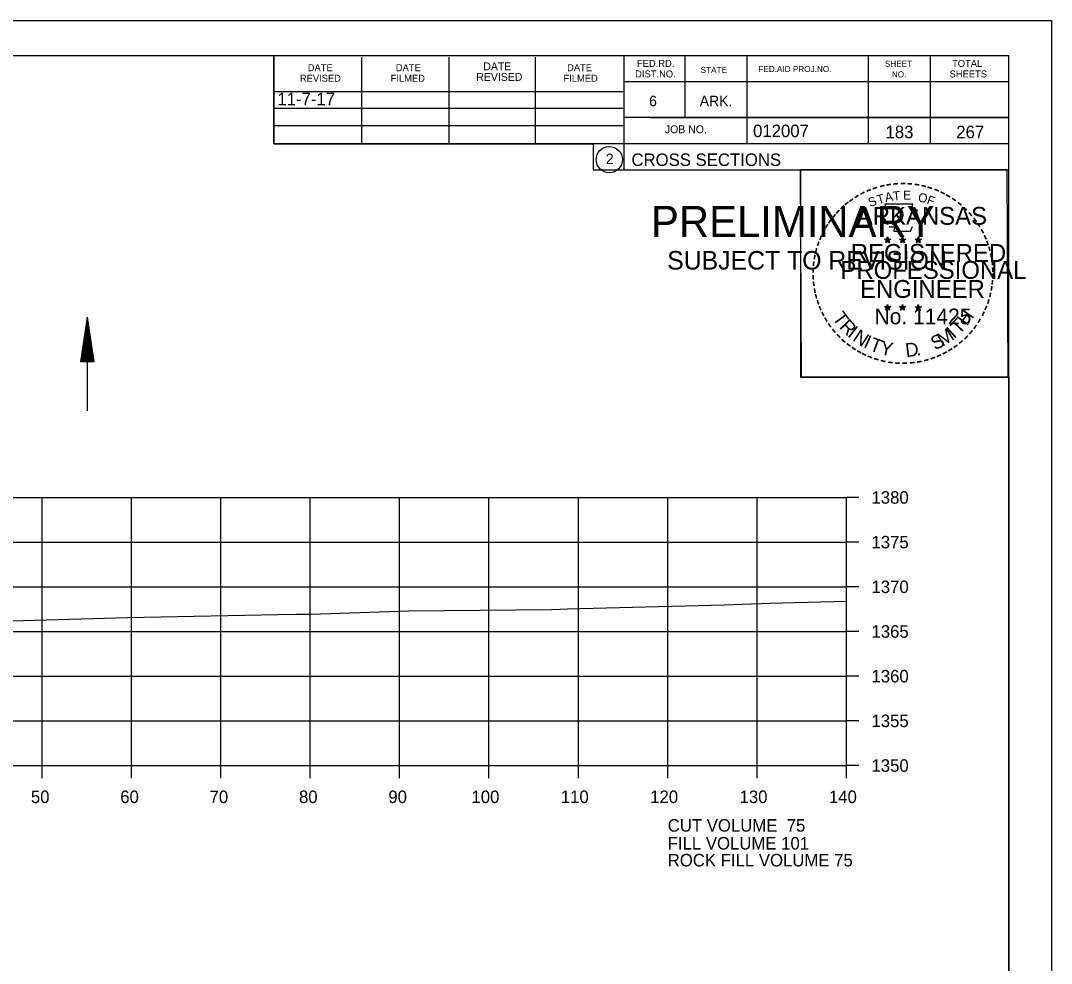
# Model space of a CAD drawing. Extents: x 1374311 to 1383814, y 384102 to 406278.
# Drawn here: x 1381676.3 to 1381791.6, y 391685.9 to 391791.4 of the extents above; entities that cross this region are included whole.
import ezdxf

# ---------------------------------------------------------------- set-up
doc = ezdxf.new("R2010")
doc.units = 0
for name, color, linetype in [('R_Axis', 7, 'Continuous'), ('R_Axis Annot', 7, 'Continuous'), ('R_Border', 7, 'Continuous'), ('R_Border PE', 7, 'Continuous'), ('R_Border Prem', 7, 'Continuous'), ('R_Draft', 7, 'Continuous'), ('R_Exist Surface', 7, 'Continuous'), ('R_Fin Surface', 7, 'Continuous'), ('R_Grid', 7, 'Continuous'), ('R_No Plot', 7, 'Continuous'), ('R_Water', 7, 'Continuous')]:
    doc.layers.add(name, color=color, linetype=linetype)

msp = doc.modelspace()

# ---------------------------------------------------------------- linework, layer by layer
at = {"layer": 'R_Axis'}
for p, q in [((1381768.66, 391708.07), (1381768.66, 391738.07)), ((1381770.06, 391738.07), (1381768.66, 391738.07)), ((1381770.06, 391733.07), (1381768.66, 391733.07)), ((1381770.06, 391728.07), (1381768.66, 391728.07)), ((1381770.06, 391723.07), (1381768.66, 391723.07)), ((1381770.06, 391718.07), (1381768.66, 391718.07)), ((1381770.06, 391713.07), (1381768.66, 391713.07)), ((1381488.66, 391708.07), (1381768.66, 391708.07)), ((1381678.66, 391706.67), (1381678.66, 391708.07)), ((1381688.66, 391706.67), (1381688.66, 391708.07)), ((1381698.66, 391706.67), (1381698.66, 391708.07)), ((1381708.66, 391706.67), (1381708.66, 391708.07)), ((1381718.66, 391706.67), (1381718.66, 391708.07)), ((1381728.66, 391706.67), (1381728.66, 391708.07)), ((1381738.66, 391706.67), (1381738.66, 391708.07)), ((1381748.66, 391706.67), (1381748.66, 391708.07)), ((1381758.66, 391706.67), (1381758.66, 391708.07)), ((1381768.66, 391706.67), (1381768.66, 391708.07)), ((1381770.06, 391708.07), (1381768.66, 391708.07))]:
    msp.add_line(p, q, dxfattribs=at)
at = {"layer": 'R_Border'}
for p, q in [((1381470.66, 391787.53), (1381786.84, 391787.53)), ((1381704.58, 391777.65), (1381704.58, 391787.53)), ((1381714.44, 391777.65), (1381714.44, 391787.33)), ((1381724.2, 391777.65), (1381724.2, 391787.33)), ((1381733.88, 391777.65), (1381733.88, 391787.33)), ((1381743.74, 391787.53), (1381743.74, 391774.73)), ((1381750.58, 391787.53), (1381750.58, 391780.59)), ((1381757.52, 391787.53), (1381757.52, 391777.65)), ((1381771.1, 391787.53), (1381771.1, 391777.65)), ((1381778.04, 391787.53), (1381778.04, 391777.65)), ((1381786.84, 391582.07), (1381786.84, 391787.53)), ((1381786.84, 391784.59), (1381743.74, 391784.59)), ((1381786.84, 391784.61), (1381786.84, 391784.61)), ((1381704.58, 391783.51), (1381743.74, 391783.51)), ((1381704.58, 391781.65), (1381743.74, 391781.65)), ((1381786.84, 391780.59), (1381743.74, 391780.59)), ((1381746.7, 391780.59), (1381786.84, 391780.59)), ((1381704.58, 391777.65), (1381704.58, 391779.71)), ((1381704.58, 391779.71), (1381743.74, 391779.71)), ((1381786.84, 391777.65), (1381704.58, 391777.65)), ((1381743.74, 391774.73), (1381786.84, 391774.73))]:
    msp.add_line(p, q, dxfattribs=at)
msp.add_circle((1381742.12, 391775.87), 1.47, dxfattribs=at)
at = {"layer": 'R_Border PE'}
for p, q in [((1381772.92, 391766.99), (1381773.27, 391766.88)), ((1381772.92, 391766.99), (1381773.18, 391766.94)), ((1381772.92, 391766.99), (1381773.16, 391766.87)), ((1381773.06, 391766.58), (1381773.27, 391766.88)), ((1381773.06, 391766.58), (1381773.18, 391766.83)), ((1381773.06, 391766.58), (1381773.27, 391766.8)), ((1381773.27, 391767.24), (1381773.23, 391766.99)), ((1381773.27, 391766.88), (1381773.27, 391767.24)), ((1381773.27, 391767.24), (1381773.32, 391766.99)), ((1381773.62, 391766.99), (1381773.27, 391766.88)), ((1381773.48, 391766.58), (1381773.27, 391766.88)), ((1381773.48, 391766.58), (1381773.27, 391766.8)), ((1381773.62, 391766.99), (1381773.33, 391766.94)), ((1381773.48, 391766.58), (1381773.35, 391766.87)), ((1381773.62, 391766.99), (1381773.41, 391766.89)), ((1381774.59, 391766.99), (1381774.94, 391766.88)), ((1381774.59, 391766.99), (1381774.85, 391766.94)), ((1381774.59, 391766.99), (1381774.83, 391766.87)), ((1381774.73, 391766.58), (1381774.94, 391766.88)), ((1381774.73, 391766.58), (1381774.85, 391766.83)), ((1381774.73, 391766.58), (1381774.94, 391766.8)), ((1381774.94, 391767.24), (1381774.9, 391766.99)), ((1381774.94, 391766.88), (1381774.94, 391767.24)), ((1381774.94, 391767.24), (1381774.99, 391766.99)), ((1381775.29, 391766.99), (1381774.94, 391766.88)), ((1381775.15, 391766.58), (1381774.94, 391766.88)), ((1381775.15, 391766.58), (1381774.94, 391766.8)), ((1381775.29, 391766.99), (1381775, 391766.94)), ((1381775.15, 391766.58), (1381775.02, 391766.87)), ((1381775.29, 391766.99), (1381775.08, 391766.89)), ((1381776.36, 391766.98), (1381776.71, 391766.87)), ((1381776.36, 391766.98), (1381776.61, 391766.93)), ((1381776.36, 391766.98), (1381776.59, 391766.86)), ((1381776.49, 391766.57), (1381776.71, 391766.87)), ((1381776.49, 391766.57), (1381776.62, 391766.81)), ((1381776.49, 391766.57), (1381776.7, 391766.79)), ((1381776.71, 391767.23), (1381776.66, 391766.98)), ((1381776.92, 391766.57), (1381776.7, 391766.78)), ((1381776.71, 391766.87), (1381776.71, 391767.23)), ((1381776.71, 391767.23), (1381776.75, 391766.98)), ((1381777.05, 391766.98), (1381776.71, 391766.87)), ((1381776.92, 391766.57), (1381776.71, 391766.87)), ((1381777.05, 391766.98), (1381776.77, 391766.93)), ((1381776.92, 391766.57), (1381776.78, 391766.86)), ((1381777.05, 391766.98), (1381776.85, 391766.88)), ((1381772.92, 391759.42), (1381773.27, 391759.31)), ((1381772.92, 391759.42), (1381773.17, 391759.37)), ((1381772.92, 391759.42), (1381773.16, 391759.29)), ((1381773.05, 391759.01), (1381773.27, 391759.31)), ((1381773.05, 391759.01), (1381773.18, 391759.25)), ((1381773.05, 391759.01), (1381773.27, 391759.23)), ((1381773.27, 391759.67), (1381773.23, 391759.42)), ((1381773.27, 391759.31), (1381773.27, 391759.67)), ((1381773.27, 391759.67), (1381773.32, 391759.42)), ((1381773.61, 391759.42), (1381773.27, 391759.31)), ((1381773.48, 391759.01), (1381773.27, 391759.31)), ((1381773.48, 391759.01), (1381773.27, 391759.22)), ((1381773.61, 391759.42), (1381773.33, 391759.37)), ((1381773.48, 391759.01), (1381773.34, 391759.3)), ((1381773.61, 391759.42), (1381773.41, 391759.31)), ((1381774.59, 391759.42), (1381774.94, 391759.31)), ((1381774.59, 391759.42), (1381774.84, 391759.37)), ((1381774.59, 391759.42), (1381774.82, 391759.29)), ((1381774.72, 391759.01), (1381774.94, 391759.31)), ((1381774.72, 391759.01), (1381774.85, 391759.25)), ((1381774.72, 391759.01), (1381774.93, 391759.23)), ((1381774.94, 391759.67), (1381774.9, 391759.42)), ((1381775.15, 391759.01), (1381774.93, 391759.22)), ((1381774.94, 391759.31), (1381774.94, 391759.67)), ((1381774.94, 391759.67), (1381774.99, 391759.42)), ((1381775.28, 391759.42), (1381774.94, 391759.31)), ((1381775.15, 391759.01), (1381774.94, 391759.31)), ((1381775.28, 391759.42), (1381775, 391759.37)), ((1381775.15, 391759.01), (1381775.01, 391759.3)), ((1381775.28, 391759.42), (1381775.08, 391759.31)), ((1381776.35, 391759.41), (1381776.7, 391759.3)), ((1381776.35, 391759.41), (1381776.61, 391759.36)), ((1381776.35, 391759.41), (1381776.59, 391759.28)), ((1381776.49, 391759), (1381776.7, 391759.3)), ((1381776.49, 391759), (1381776.61, 391759.24)), ((1381776.49, 391759), (1381776.7, 391759.22)), ((1381776.7, 391759.66), (1381776.66, 391759.41)), ((1381776.7, 391759.3), (1381776.7, 391759.66)), ((1381776.7, 391759.66), (1381776.75, 391759.41)), ((1381777.05, 391759.41), (1381776.7, 391759.3)), ((1381776.92, 391759), (1381776.7, 391759.3)), ((1381776.92, 391759), (1381776.7, 391759.21)), ((1381777.05, 391759.41), (1381776.76, 391759.36)), ((1381776.92, 391759), (1381776.78, 391759.29)), ((1381777.05, 391759.41), (1381776.85, 391759.3))]:
    msp.add_line(p, q, dxfattribs=at)
for points in [[(1381772.96, 391770.87), (1381773.23, 391770.04)], [(1381776.47, 391769.95), (1381776.62, 391770.23), (1381775.93, 391770.21), (1381776.08, 391770.87), (1381772.96, 391770.87)], [(1381773.46, 391768.44), (1381773.46, 391768.36), (1381774.02, 391768.34), (1381773.96, 391767.87), (1381775.83, 391767.87), (1381776.04, 391768.4)], [(1381773.27, 391767.24), (1381773.48, 391766.58), (1381772.92, 391766.99), (1381773.62, 391766.99), (1381773.06, 391766.58), (1381773.27, 391767.24)], [(1381774.94, 391767.24), (1381775.15, 391766.58), (1381774.59, 391766.99), (1381775.29, 391766.99), (1381774.73, 391766.58), (1381774.94, 391767.24)], [(1381776.71, 391767.23), (1381776.92, 391766.57), (1381776.36, 391766.98), (1381777.05, 391766.98), (1381776.49, 391766.57), (1381776.71, 391767.23)], [(1381773.27, 391759.67), (1381773.48, 391759.01), (1381772.92, 391759.42), (1381773.61, 391759.42), (1381773.05, 391759.01), (1381773.27, 391759.67)], [(1381774.94, 391759.67), (1381775.15, 391759.01), (1381774.59, 391759.42), (1381775.28, 391759.42), (1381774.72, 391759.01), (1381774.94, 391759.67)], [(1381776.7, 391759.66), (1381776.92, 391759), (1381776.35, 391759.41), (1381777.05, 391759.41), (1381776.49, 391759), (1381776.7, 391759.66)]]:
    msp.add_lwpolyline(points, dxfattribs=at)
for centre, radius in [((1381773.27, 391766.88), 0.172), ((1381773.27, 391766.88), 0.145), ((1381773.27, 391766.88), 0.116), ((1381773.27, 391766.88), 0.0991), ((1381773.27, 391766.88), 0.0747), ((1381773.27, 391766.88), 0.0495), ((1381773.27, 391766.88), 0.0296), ((1381774.94, 391766.88), 0.172), ((1381774.94, 391766.88), 0.145), ((1381774.94, 391766.88), 0.116), ((1381774.94, 391766.88), 0.0991), ((1381774.94, 391766.88), 0.0747), ((1381774.94, 391766.88), 0.0495), ((1381774.94, 391766.88), 0.0296), ((1381776.7, 391766.87), 0.172), ((1381776.7, 391766.87), 0.145), ((1381776.7, 391766.87), 0.116), ((1381776.7, 391766.87), 0.0991), ((1381776.7, 391766.87), 0.0747), ((1381776.7, 391766.87), 0.0495), ((1381776.7, 391766.87), 0.0296), ((1381773.27, 391759.3), 0.172), ((1381773.27, 391759.3), 0.145), ((1381773.27, 391759.3), 0.116), ((1381773.27, 391759.3), 0.0991), ((1381773.27, 391759.3), 0.0747), ((1381773.27, 391759.3), 0.0495), ((1381773.27, 391759.3), 0.0296), ((1381774.94, 391759.3), 0.172), ((1381774.94, 391759.3), 0.145), ((1381774.94, 391759.3), 0.116), ((1381774.94, 391759.3), 0.0991), ((1381774.94, 391759.3), 0.0747), ((1381774.94, 391759.3), 0.0495), ((1381774.94, 391759.3), 0.0296), ((1381776.7, 391759.29), 0.172), ((1381776.7, 391759.29), 0.145), ((1381776.7, 391759.29), 0.116), ((1381776.7, 391759.29), 0.0991), ((1381776.7, 391759.29), 0.0747), ((1381776.7, 391759.29), 0.0495), ((1381776.7, 391759.29), 0.0296)]:
    msp.add_circle(centre, radius, dxfattribs=at)
at = {"layer": 'R_Draft'}
for p, q in [((1381683, 391753.25), (1381683.75, 391758.25)), ((1381684.5, 391753.25), (1381683.75, 391758.25)), ((1381683.12, 391753.25), (1381683.75, 391757.42)), ((1381684.37, 391753.25), (1381683.75, 391757.42)), ((1381683.25, 391753.25), (1381683.75, 391756.56)), ((1381683.38, 391753.25), (1381683.75, 391755.73)), ((1381684.25, 391753.25), (1381683.75, 391756.56)), ((1381684.12, 391753.25), (1381683.75, 391755.73)), ((1381683.5, 391753.25), (1381683.75, 391754.88)), ((1381683.99, 391753.25), (1381683.75, 391754.88)), ((1381683.63, 391753.25), (1381683.75, 391754.04)), ((1381683.87, 391753.25), (1381683.75, 391754.04)), ((1381684.5, 391753.25), (1381683, 391753.25))]:
    msp.add_line(p, q, dxfattribs=at)
at = {"layer": 'R_Exist Surface'}
msp.add_lwpolyline([(1381673.94, 391724.22), (1381688.23, 391724.63), (1381705.05, 391724.96), (1381707.13, 391724.99), (1381708.71, 391725.01), (1381719.7, 391725.37), (1381735.66, 391725.52), (1381736.63, 391725.56), (1381737.4, 391725.59), (1381754.96, 391726.05), (1381760.07, 391726.23), (1381768.66, 391726.46)], dxfattribs=at)
at = {"layer": 'R_Grid'}
for p, q in [((1381488.66, 391738.07), (1381768.66, 391738.07)), ((1381678.66, 391708.07), (1381678.66, 391738.07)), ((1381688.66, 391708.07), (1381688.66, 391738.07)), ((1381698.66, 391708.07), (1381698.66, 391738.07)), ((1381708.66, 391708.07), (1381708.66, 391738.07)), ((1381718.66, 391708.07), (1381718.66, 391738.07)), ((1381728.66, 391708.07), (1381728.66, 391738.07)), ((1381738.66, 391708.07), (1381738.66, 391738.07)), ((1381748.66, 391708.07), (1381748.66, 391738.07)), ((1381758.66, 391708.07), (1381758.66, 391738.07)), ((1381768.66, 391708.07), (1381768.66, 391738.07)), ((1381488.66, 391733.07), (1381768.66, 391733.07)), ((1381488.66, 391728.07), (1381768.66, 391728.07)), ((1381488.66, 391723.07), (1381768.66, 391723.07)), ((1381488.66, 391718.07), (1381768.66, 391718.07)), ((1381488.66, 391713.07), (1381768.66, 391713.07)), ((1381488.66, 391708.07), (1381768.66, 391708.07))]:
    msp.add_line(p, q, dxfattribs=at)
at = {"layer": 'R_No Plot'}
for p, q in [((1381458.26, 391791.43), (1381791.59, 391791.43)), ((1381762.87, 391752.28), (1381762.87, 391752.28))]:
    msp.add_line(p, q, dxfattribs=at)
for points in [[(1381458.25, 391791.43), (1381791.59, 391791.43), (1381791.59, 391578.09), (1381458.25, 391578.09)], [(1381704.58, 391787.53), (1381704.58, 391777.65), (1381740.31, 391777.65), (1381740.31, 391774.73), (1381763.51, 391774.73), (1381763.51, 391751.52), (1381786.84, 391751.52), (1381786.84, 391582.07), (1381470.66, 391582.07), (1381470.66, 391787.53)], [(1381763.51, 391774.77), (1381786.61, 391774.77), (1381786.72, 391751.52), (1381763.62, 391751.52)]]:
    msp.add_lwpolyline(points, close=True, dxfattribs=at)
at = {"layer": 'R_Water'}
msp.add_line((1381683.75, 391747.75), (1381683.75, 391758.25), dxfattribs=at)

# ---------------------------------------------------------------- texts
at = {"layer": 'R_Axis Annot'}
for s, p in [('1380', (1381771.46, 391737.37)), ('1375', (1381771.46, 391732.37)), ('1370', (1381771.46, 391727.37)), ('1365', (1381771.46, 391722.37)), ('1360', (1381771.46, 391717.37)), ('1355', (1381771.46, 391712.37)), ('1350', (1381771.46, 391707.37)), ('50', (1381677.4, 391703.87)), ('60', (1381687.4, 391703.87)), ('70', (1381697.4, 391703.87)), ('80', (1381707.4, 391703.87)), ('90', (1381717.4, 391703.87)), ('100', (1381726.7, 391703.87)), ('110', (1381736.7, 391703.87)), ('120', (1381746.7, 391703.87)), ('130', (1381756.7, 391703.87)), ('140', (1381766.7, 391703.87)), ('CUT VOLUME  75', (1381748.66, 391700.67)), ('FILL VOLUME 101', (1381748.66, 391698.67)), ('ROCK FILL VOLUME 75', (1381748.66, 391696.78))]:
    msp.add_text(s, height=1.4, dxfattribs=at).set_placement(p)
at = {"layer": 'R_Border'}
for s, height, p in [('FED.RD.', 0.782, (1381745.22, 391786.25)), ('SHEET', 0.684, (1381772.96, 391786.25)), ('TOTAL', 0.782, (1381780.48, 391786.25)), ('DATE', 0.782, (1381708.38, 391785.77)), ('DATE', 0.782, (1381718.24, 391785.77)), ('DATE', 0.879, (1381728.02, 391785.87)), ('DATE', 0.782, (1381737.4, 391785.77)), ('DIST.NO.', 0.782, (1381745.02, 391785.07)), ('STATE', 0.684, (1381752.34, 391785.57)), ('FED.AID PROJ.NO.', 0.684, (1381758.8, 391785.67)), ('NO.', 0.684, (1381773.74, 391785.07)), ('SHEETS', 0.782, (1381780.2, 391785.07)), ('REVISED', 0.782, (1381707.5, 391784.59)), ('FILMED', 0.782, (1381717.66, 391784.59)), ('REVISED', 0.879, (1381727.24, 391784.69)), ('FILMED', 0.782, (1381737, 391784.59)), ('6', 1.17, (1381746.58, 391781.85)), ('ARK.', 1.172, (1381752.24, 391781.85)), ('JOB NO.', 0.879, (1381748.34, 391778.83)), ('012007', 1.4, (1381758.21, 391778.39)), ('2', 1.17, (1381741.74, 391775.38)), ('CROSS SECTIONS', 1.4, (1381744.6, 391775.16))]:
    msp.add_text(s, height=height, rotation=360, dxfattribs=at).set_placement(p)
at = {"layer": 'R_Border PE'}
for s, height, rotation, p in [('-', 1.6, 13.6301, (1381772.46, 391772.24)), ('-', 1.6, 10.2193, (1381773.14, 391772.4)), ('-', 1.6, 5.8968, (1381773.87, 391772.51)), ('-', 1.6, 0.1862, (1381774.64, 391772.58)), ('-', 1.6, 357.743, (1381775.36, 391772.57)), ('-', 1.6, 352.1617, (1381776.11, 391772.51)), ('-', 1.6, 347.2049, (1381776.83, 391772.4)), ('-', 1.6, 34.0636, (1381769.85, 391771.04)), ('-', 1.6, 28.7918, (1381770.44, 391771.41)), ('-', 1.6, 24.3072, (1381771.08, 391771.73)), ('-', 1.6, 19.1761, (1381771.71, 391771.99)), ('T', 1, 16.4036, (1381772.23, 391770.88)), ('A', 1, 11.2132, (1381773.06, 391771.13)), ('T', 1, 6.0228, (1381773.91, 391771.29)), ('E', 1, 0.8323, (1381775.01, 391771.4)), ('O', 1, 350.4515, (1381776.62, 391771.19)), ('F', 1, 340.0707, (1381777.57, 391770.97)), ('-', 1.6, 342.3362, (1381777.46, 391772.24)), ('-', 1.6, 337.8551, (1381778.2, 391772.02)), ('-', 1.6, 334.1211, (1381778.83, 391771.75)), ('-', 1.6, 329.6409, (1381779.41, 391771.46)), ('-', 1.6, 42.9622, (1381768.36, 391769.85)), ('-', 1.6, 38.9507, (1381768.79, 391770.27)), ('-', 1.6, 36.2317, (1381769.27, 391770.64)), ('S', 1, 21.594, (1381771.32, 391770.55)), ('-', 1.6, 325.8627, (1381780.05, 391771.1)), ('-', 1.6, 320.5297, (1381780.66, 391770.68)), ('-', 1.6, 50.6142, (1381767.51, 391768.88)), ('-', 1.6, 48.423, (1381767.91, 391769.37)), ('ARKANSAS', 2, 360, (1381769.82, 391768.58)), ('-', 1.6, 315.5786, (1381781.26, 391770.19)), ('-', 1.6, 309.8797, (1381781.83, 391769.64)), ('-', 1.6, 58.0706, (1381766.77, 391767.79)), ('-', 1.6, 54.2325, (1381767.1, 391768.32)), ('-', 1.6, 306.6522, (1381782.35, 391769.04)), ('-', 1.4, 303.6753, (1381782.84, 391768.47)), ('-', 1.6, 67.7743, (1381766.2, 391766.57)), ('-', 1.6, 62.8713, (1381766.46, 391767.18)), ('-', 1.6, 299.6684, (1381783.16, 391767.86)), ('-', 1.6, 294.6628, (1381783.48, 391767.25)), ('-', 1.6, 72.3945, (1381765.98, 391765.94)), ('REGISTERED', 2, 360, (1381769.14, 391764.43)), ('DWB', 0.01, 360, (1381773.26, 391766.87)), ('DWB', 0.01, 360, (1381774.93, 391766.87)), ('DWB', 0.01, 360, (1381776.69, 391766.86)), ('-', 1.6, 290.5728, (1381783.74, 391766.67)), ('-', 1.6, 285.1233, (1381783.97, 391766.09)), ('-', 1.6, 81.2013, (1381765.65, 391764.51)), ('-', 1.6, 75.461, (1381765.78, 391765.22)), ('-', 1.6, 280.5493, (1381784.17, 391765.35)), ('-', 1.6, 85.1863, (1381765.57, 391763.82)), ('PROFESSIONAL', 2, 360, (1381767.99, 391762.53)), ('-', 1.6, 276.5962, (1381784.33, 391764.58)), ('-', 1.6, 274.3301, (1381784.39, 391763.86)), ('-', 1.6, 94.1959, (1381765.58, 391762.39)), ('-', 1.6, 89.0622, (1381765.55, 391763.12)), ('-', 1.6, 269.9407, (1381784.43, 391763.23)), ('-', 1.6, 98.9479, (1381765.66, 391761.72)), ('-', 1.6, 101.7149, (1381765.79, 391760.99)), ('ENGINEER', 2, 360, (1381770.18, 391760.4)), ('-', 1.6, 260.9953, (1381784.34, 391761.91)), ('-', 1.6, 263.5172, (1381784.41, 391762.56)), ('-', 1.6, 105.4578, (1381765.95, 391760.4)), ('-', 1.6, 255.7626, (1381784.23, 391761.23)), ('-', 1.6, 109.0874, (1381766.17, 391759.77)), ('-', 1.6, 114.0643, (1381766.42, 391759.17)), ('No. 11425', 1.757, 360, (1381771.8, 391757.45)), ('DWB', 0.01, 360, (1381773.25, 391759.3)), ('DWB', 0.01, 360, (1381774.92, 391759.3)), ('DWB', 0.01, 360, (1381776.69, 391759.29)), ('-', 1.6, 247.8887, (1381783.82, 391759.84)), ('-', 1.6, 252.8681, (1381784.05, 391760.51)), ('-', 1.6, 115.7289, (1381766.73, 391758.55)), ('-', 1.6, 120.4471, (1381767.08, 391757.97)), ('T', 1.54, 306.0406, (1381767.03, 391758.14)), ('R', 1.54, 314.005, (1381767.79, 391757.1)), ('T', 1.54, 46.6444, (1381781.26, 391756.24)), ('H', 1.54, 54.6088, (1381782.15, 391757.18)), ('-', 1.6, 239.0712, (1381783.17, 391758.46)), ('-', 1.6, 244.6197, (1381783.56, 391759.21)), ('-', 1.6, 125.8934, (1381767.49, 391757.4)), ('-', 1.6, 130.7181, (1381767.95, 391756.85)), ('I', 1.54, 321.9694, (1381768.69, 391756.16)), ('N', 1.54, 326.5002, (1381769.26, 391755.69)), ('M', 1.54, 32.6563, (1381779.41, 391754.91)), ('I', 1.54, 42.1136, (1381780.7, 391755.76)), ('-', 1.6, 233.8452, (1381782.77, 391757.8)), ('-', 1.6, 134.2238, (1381768.47, 391756.31)), ('-', 1.6, 138.9338, (1381768.99, 391755.84)), ('I', 1.54, 335.3603, (1381770.47, 391754.91)), ('T', 1.54, 339.8912, (1381771.13, 391754.58)), ('S', 1.54, 26.9312, (1381778.57, 391754.51)), ('-', 1.6, 225.7653, (1381781.86, 391756.67)), ('-', 1.6, 231.2538, (1381782.34, 391757.24)), ('-', 1.6, 144.6463, (1381769.55, 391755.44)), ('-', 1.6, 148.0898, (1381770.11, 391755.07)), ('-', 1.6, 151.5704, (1381770.69, 391754.74)), ('Y', 1.54, 347.8556, (1381772.34, 391754.13)), ('D', 1.54, 6.3969, (1381775.33, 391753.77)), ('-', 1.6, 212.2491, (1381780.25, 391755.31)), ('-', 1.6, 215.7363, (1381780.79, 391755.69)), ('-', 1.6, 221.0851, (1381781.33, 391756.17)), ('-', 1.6, 154.6002, (1381771.21, 391754.49)), ('-', 1.6, 158.5612, (1381771.83, 391754.24)), ('-', 1.6, 162.7983, (1381772.52, 391754.03)), ('-', 1.6, 167.5555, (1381773.24, 391753.86)), ('.', 1.54, 13.7642, (1381776.52, 391753.9)), ('-', 1.6, 195.4743, (1381777.77, 391754.13)), ('-', 1.6, 200.7184, (1381778.45, 391754.37)), ('-', 1.6, 204.2516, (1381779.07, 391754.64)), ('-', 1.6, 207.3568, (1381779.69, 391754.96)), ('-', 1.6, 173.1155, (1381774.01, 391753.75)), ('-', 1.6, 176.5183, (1381774.76, 391753.7)), ('-', 1.6, 181.5918, (1381775.5, 391753.72)), ('-', 1.6, 185.8167, (1381776.31, 391753.8)), ('-', 1.6, 191.2858, (1381777.04, 391753.93))]:
    msp.add_text(s, height=height, rotation=rotation, dxfattribs=at).set_placement(p)
at = {"layer": 'R_Border Prem'}
for s, height, p in [('PRELIMINARY', 3.5, (1381746.79, 391767.2)), ('DWB', 0.01, (1381747.53, 391769.05)), ('SUBJECT TO REVISION', 2.0751, (1381748.6, 391763.57))]:
    msp.add_text(s, height=height, rotation=360, dxfattribs=at).set_placement(p)
at = {"layer": 'R_Fin Surface'}
msp.add_text('11-7-17', height=1.4, dxfattribs=at).set_placement((1381704.98, 391781.96))
at = {"layer": 'R_Water'}
for s, p in [('183', (1381773.03, 391778.27)), ('267', (1381780.95, 391778.27))]:
    msp.add_text(s, height=1.4, rotation=360, dxfattribs=at).set_placement(p)

doc.saveas('drawing.dxf')
